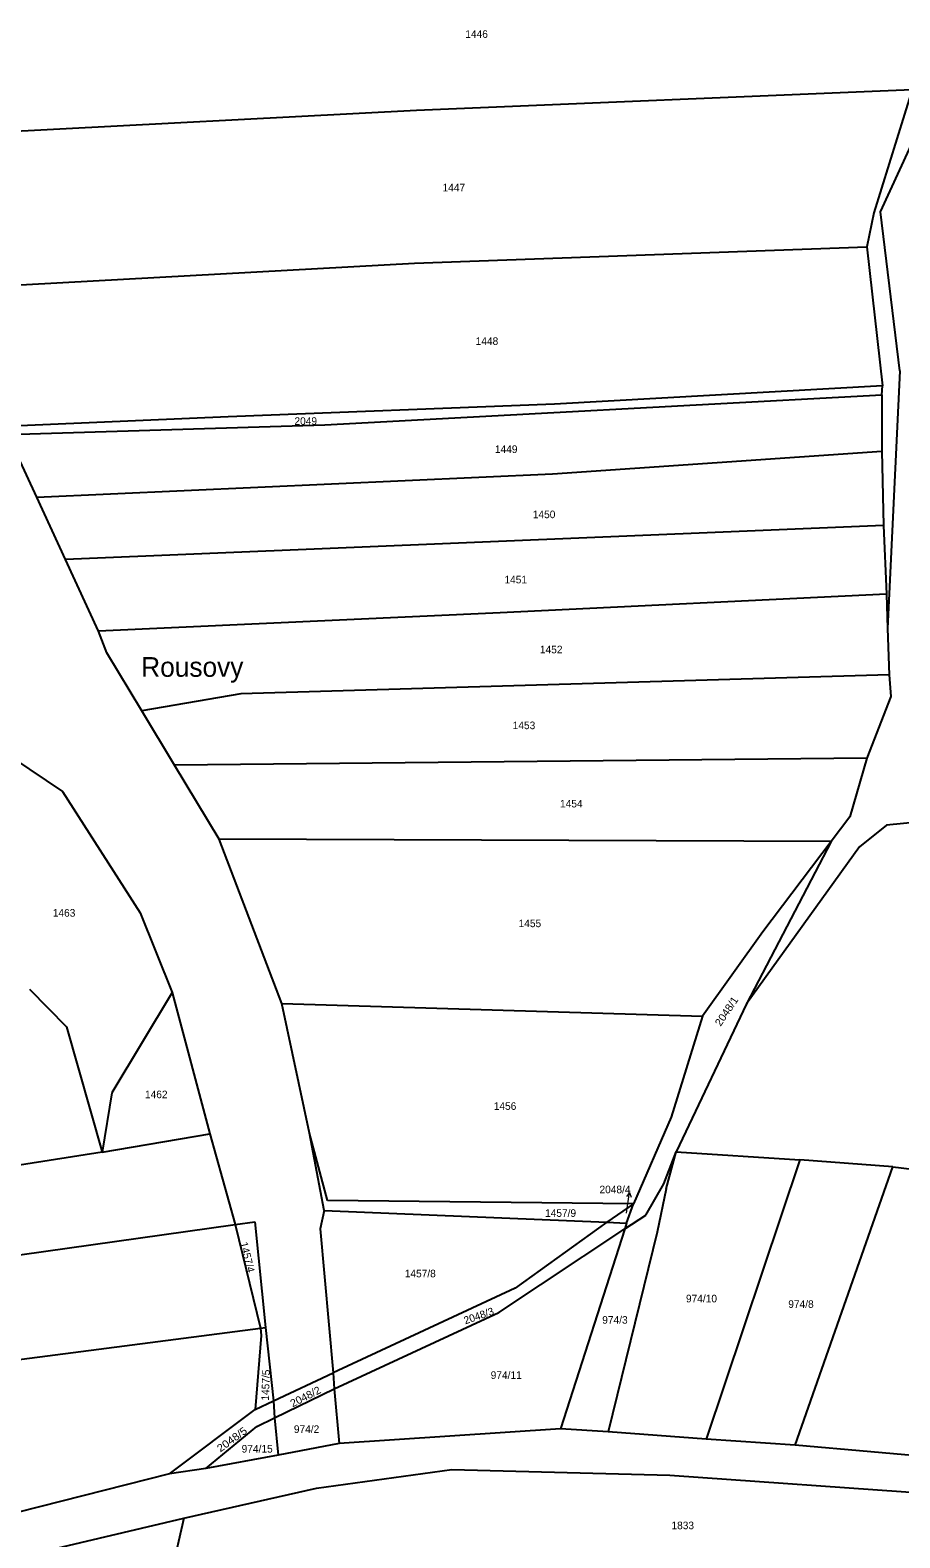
# Model space of a CAD drawing. Extents: x -820420 to -815896, y -1105820 to -1103643.
# Drawn here: x -818588.7 to -818393.8, y -1104919.6 to -1104582.1 of the extents above; entities that cross this region are included whole.
import ezdxf
from ezdxf.enums import TextEntityAlignment as Align

# ---------------------------------------------------------------- set-up
doc = ezdxf.new("R2010")
doc.units = 0
doc.header["$LTSCALE"] = 0.68
doc.layers.add('1', color=7, linetype='Continuous', lineweight=25)
doc.layers.add('7', color=7, linetype='Continuous', lineweight=13)
doc.layers.add('2', color=7, linetype='Continuous')

msp = doc.modelspace()

# ---------------------------------------------------------------- linework, layer by layer
at = {"layer": '1'}
for p, q in [((-818502.12, -1104599.98), (-818391.09, -1104595.37)), ((-818391.09, -1104595.37), (-818399.68, -1104623.01)), ((-818610.62, -1104605.66), (-818502.12, -1104599.98)), ((-818398.18, -1104622.76), (-818389.51, -1104603.95)), ((-818399.68, -1104623.01), (-818401.19, -1104630.61)), ((-818393.86, -1104658.31), (-818398.18, -1104622.76)), ((-818502.59, -1104634.27), (-818401.19, -1104630.61)), ((-818401.19, -1104630.61), (-818397.72, -1104661.72)), ((-818608.55, -1104640.03), (-818502.59, -1104634.27)), ((-818393.86, -1104658.31), (-818396.56, -1104715.99)), ((-818522.64, -1104670.43), (-818397.84, -1104663.7)), ((-818397.72, -1104661.72), (-818471.17, -1104665.78)), ((-818397.84, -1104663.7), (-818397.88, -1104676.36)), ((-818397.84, -1104663.7), (-818397.72, -1104661.72)), ((-818471.17, -1104665.78), (-818544.32, -1104668.67)), ((-818544.32, -1104668.67), (-818594.49, -1104670.79)), ((-818593.66, -1104672.59), (-818522.64, -1104670.43)), ((-818587.19, -1104686.62), (-818593.66, -1104672.59)), ((-818471.67, -1104681.43), (-818397.88, -1104676.36)), ((-818397.88, -1104676.36), (-818397.48, -1104692.97)), ((-818587.19, -1104686.62), (-818471.67, -1104681.43)), ((-818580.76, -1104700.56), (-818587.19, -1104686.62)), ((-818397.48, -1104692.97), (-818580.76, -1104700.56)), ((-818397.48, -1104692.97), (-818396.81, -1104708.32)), ((-818573.35, -1104716.65), (-818580.76, -1104700.56)), ((-818396.81, -1104708.32), (-818483.38, -1104712.54)), ((-818396.81, -1104708.32), (-818396.56, -1104715.99)), ((-818483.38, -1104712.54), (-818573.35, -1104716.65)), ((-818571.51, -1104721.49), (-818573.35, -1104716.65)), ((-818563.67, -1104734.43), (-818571.51, -1104721.49)), ((-818396.21, -1104726.42), (-818541.47, -1104730.64)), ((-818541.47, -1104730.64), (-818563.67, -1104734.43)), ((-818395.81, -1104731.25), (-818401.2, -1104745.07)), ((-818556.31, -1104746.6), (-818563.67, -1104734.43)), ((-818603.35, -1104737.73), (-818581.43, -1104752.49)), ((-818401.2, -1104745.07), (-818556.31, -1104746.6)), ((-818401.2, -1104745.07), (-818405, -1104758.15)), ((-818546.29, -1104763.18), (-818556.31, -1104746.6)), ((-818581.43, -1104752.49), (-818564, -1104779.67)), ((-818405, -1104758.15), (-818409.19, -1104763.73)), ((-818369.94, -1104757.39), (-818396.81, -1104760.07)), ((-818396.81, -1104760.07), (-818402.83, -1104764.89)), ((-818532.27, -1104799.98), (-818546.29, -1104763.18)), ((-818409.19, -1104763.73), (-818546.29, -1104763.18)), ((-818409.19, -1104763.73), (-818428.19, -1104800.01)), ((-818402.83, -1104764.89), (-818428.19, -1104800.01)), ((-818409.19, -1104763.73), (-818424.52, -1104783.93)), ((-818564, -1104779.67), (-818556.83, -1104797.52)), ((-818424.52, -1104783.93), (-818438.01, -1104802.77)), ((-818588.78, -1104796.74), (-818580.5, -1104805.21)), ((-818556.83, -1104797.52), (-818570.35, -1104819.99)), ((-818556.83, -1104797.52), (-818548.44, -1104829.11)), ((-818526.07, -1104828.99), (-818532.27, -1104799.98)), ((-818532.27, -1104799.98), (-818438.01, -1104802.77)), ((-818428.19, -1104800.01), (-818443.91, -1104833.2)), ((-818580.5, -1104805.21), (-818572.51, -1104833.21)), ((-818438.01, -1104802.77), (-818445.03, -1104825.42)), ((-818570.35, -1104819.99), (-818572.51, -1104833.21)), ((-818445.03, -1104825.42), (-818453.5, -1104844.84)), ((-818572.51, -1104833.21), (-818548.44, -1104829.11)), ((-818548.44, -1104829.11), (-818542.74, -1104849.44)), ((-818522.81, -1104846.28), (-818526.07, -1104828.99)), ((-818522.08, -1104844.06), (-818526.07, -1104828.99)), ((-818572.51, -1104833.21), (-818645.28, -1104844.69)), ((-818446.7, -1104840.37), (-818443.91, -1104833.2)), ((-818446.15, -1104841.43), (-818443.91, -1104833.2)), ((-818443.91, -1104833.2), (-818416.23, -1104834.95)), ((-818416.23, -1104834.95), (-818437.22, -1104897.49)), ((-818395.38, -1104836.5), (-818416.23, -1104834.95)), ((-818417.3, -1104898.82), (-818395.38, -1104836.5)), ((-818395.38, -1104836.5), (-818350.2, -1104841.96)), ((-818450.71, -1104847.37), (-818446.7, -1104840.37)), ((-818446.15, -1104841.43), (-818448.2, -1104851.17)), ((-818522.81, -1104846.28), (-818523.65, -1104850.44)), ((-818522.81, -1104846.28), (-818459.49, -1104848.89)), ((-818453.5, -1104844.84), (-818522.08, -1104844.06)), ((-818453.5, -1104844.84), (-818459.49, -1104848.89)), ((-818455.03, -1104849.13), (-818453.5, -1104844.84)), ((-818671.41, -1104867.52), (-818542.74, -1104849.44)), ((-818542.74, -1104849.44), (-818538.3, -1104848.82)), ((-818542.74, -1104849.44), (-818537.03, -1104872.64)), ((-818538.3, -1104848.82), (-818535.95, -1104872.5)), ((-818459.49, -1104848.89), (-818480.02, -1104863.69)), ((-818459.49, -1104848.89), (-818455.03, -1104849.13)), ((-818455.47, -1104850.37), (-818450.71, -1104847.37)), ((-818455.03, -1104849.13), (-818455.47, -1104850.37)), ((-818523.65, -1104850.44), (-818520.8, -1104882.67)), ((-818483.69, -1104869.11), (-818455.47, -1104850.37)), ((-818455.47, -1104850.37), (-818469.81, -1104895.2)), ((-818448.2, -1104851.17), (-818459.19, -1104895.85)), ((-818480.02, -1104863.69), (-818520.8, -1104882.67)), ((-818520.58, -1104886.24), (-818483.69, -1104869.11)), ((-818619.06, -1104883.25), (-818537.03, -1104872.64)), ((-818537.03, -1104872.64), (-818535.95, -1104872.5)), ((-818537.03, -1104872.64), (-818536.92, -1104874.32)), ((-818535.95, -1104872.5), (-818534.15, -1104888.94)), ((-818536.92, -1104874.32), (-818538.26, -1104890.84)), ((-818534.15, -1104888.94), (-818520.8, -1104882.67)), ((-818520.8, -1104882.67), (-818520.58, -1104886.24)), ((-818533.91, -1104892.74), (-818520.58, -1104886.24)), ((-818520.58, -1104886.24), (-818519.41, -1104898.49)), ((-818538.26, -1104890.84), (-818534.15, -1104888.94)), ((-818534.15, -1104888.94), (-818533.91, -1104892.74)), ((-818557.46, -1104905.28), (-818538.26, -1104890.84)), ((-818537.84, -1104894.68), (-818533.91, -1104892.74)), ((-818533.91, -1104892.74), (-818533.1, -1104901.09)), ((-818549.32, -1104904.08), (-818537.84, -1104894.68)), ((-818469.81, -1104895.2), (-818519.41, -1104898.49)), ((-818459.19, -1104895.85), (-818469.81, -1104895.2)), ((-818437.22, -1104897.49), (-818459.19, -1104895.85)), ((-818519.41, -1104898.49), (-818533.1, -1104901.09)), ((-818533.1, -1104901.09), (-818549.32, -1104904.08)), ((-818557.46, -1104905.28), (-818652.69, -1104929.37)), ((-818549.32, -1104904.08), (-818557.46, -1104905.28)), ((-818524.52, -1104908.48), (-818494.22, -1104904.26)), ((-818494.22, -1104904.26), (-818445.38, -1104905.55)), ((-818445.38, -1104905.55), (-818379.64, -1104910.15)), ((-818554.26, -1104915.14), (-818524.52, -1104908.48)), ((-818651.35, -1104938.18), (-818554.26, -1104915.14)), ((-818554.26, -1104915.14), (-818557.98, -1104931.69))]:
    msp.add_line(p, q, dxfattribs=at)
for points in [[(-818396.56, -1104715.99), (-818396.21, -1104726.42), (-818395.81, -1104731.25)], [(-818366.41, -1104903.28), (-818417.3, -1104898.82), (-818437.22, -1104897.49)]]:
    msp.add_lwpolyline(points, dxfattribs=at)
at = {"layer": '7'}
msp.add_line((-818454.392, -1104842.268), (-818455.028, -1104843.19), dxfattribs=at)
msp.add_lwpolyline([(-818455.06, -1104846.89), (-818454.81, -1104845.24), (-818454.392, -1104842.268), (-818454.036, -1104843.33)], dxfattribs=at)

# ---------------------------------------------------------------- texts
at = {"layer": '2'}
for s, p in [('1446', (-818488.64, -1104583.805)), ('1447', (-818493.74, -1104618.165)), ('1448', (-818486.32, -1104652.535)), ('2049', (-818526.92, -1104670.435)), ('1449', (-818482.01, -1104676.725)), ('1450', (-818473.52, -1104691.325)), ('1451', (-818479.88, -1104705.915)), ('1452', (-818471.93, -1104721.575)), ('1453', (-818478.03, -1104738.555)), ('1454', (-818467.42, -1104756.075)), ('1463', (-818581.06, -1104780.525)), ('1455', (-818476.7, -1104782.875)), ('1462', (-818560.4, -1104821.165)), ('1456', (-818482.27, -1104823.775)), ('1457/9', (-818469.83, -1104847.725)), ('1457/8', (-818501.26, -1104861.255)), ('974/10', (-818438.26, -1104866.865)), ('974/8', (-818415.97, -1104868.105)), ('974/3', (-818457.65, -1104871.645)), ('974/11', (-818482.01, -1104884.005)), ('974/2', (-818526.73, -1104896.095)), ('974/15', (-818537.8, -1104900.495)), ('1833', (-818442.46, -1104917.645))]:
    msp.add_text(s, height=1.7, dxfattribs=at).set_placement(p, align=Align.CENTER)
for s, rotation, width, p in [('2048/1', 56, 1.05, (-818431.9444, -1104802.1753)), ('2048/2', 27, 1.05, (-818526.5999, -1104888.7282)), ('2048/5', 36, 1.1, (-818542.9451, -1104898.2286))]:
    msp.add_text(s, height=1.7, rotation=rotation, dxfattribs=dict(at, width=width)).set_placement(p, align=Align.CENTER)
msp.add_text('2048/4', height=1.7, dxfattribs=at).set_placement((-818461.11, -1104842.445))
for s, rotation, p in [('1457/4', 284, (-818540.7954, -1104856.9469)), ('2048/3', 19, (-818487.8807, -1104870.673)), ('1457/5', 88, (-818535.0545, -1104885.4197))]:
    msp.add_text(s, height=1.7, rotation=rotation, dxfattribs=at).set_placement(p, align=Align.CENTER)
at = {"layer": '7'}
msp.add_text('Rousovy', height=4.4, dxfattribs=at).set_placement((-818552.33, -1104726.83), align=Align.CENTER)

doc.saveas('drawing.dxf')
